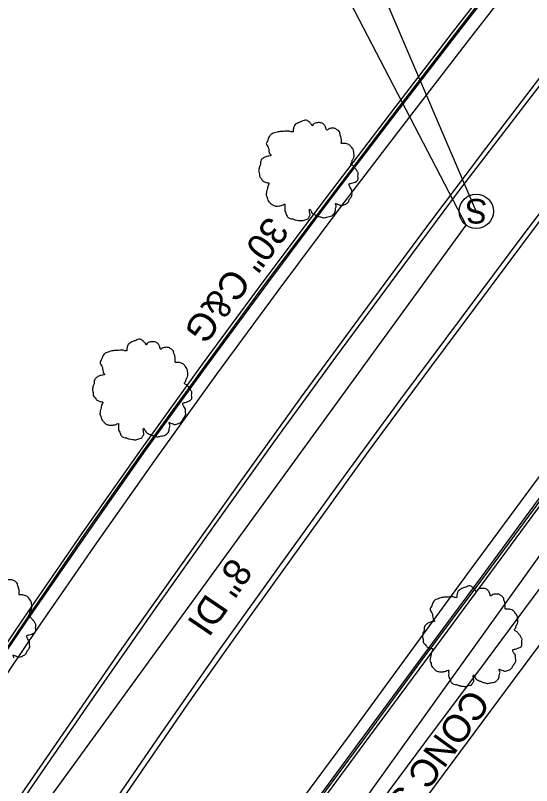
# Model space of a CAD drawing. Extents: x 2004847 to 2009016, y 1134161 to 1140101.
# Drawn here: x 2007979 to 2008054.1, y 1139222.4 to 1139334.3 of the extents above; entities that cross this region are included whole.
import ezdxf

# ---------------------------------------------------------------- set-up
doc = ezdxf.new("R2010")
doc.units = 0
for name, color, linetype in [('RD_EX_Conc', 7, 'Continuous'), ('RD_EX_Curb', 7, 'Continuous'), ('RD_EX_DR_Pipe', 7, 'Continuous'), ('RD_EX_Pavement_Markings', 7, 'Continuous'), ('RD_EX_Road', 7, 'Continuous'), ('RD_EX_SU_Sewer', 7, 'Continuous'), ('RD_EX_UT', 7, 'Continuous'), ('RD_EX_VEG', 7, 'Continuous'), ('RD_Sketch2', 7, 'Continuous'), ('RD_Sketch3', 7, 'Continuous')]:
    doc.layers.add(name, color=color, linetype=linetype)

msp = doc.modelspace()

# ---------------------------------------------------------------- linework, layer by layer
at = {"layer": 'RD_EX_Conc'}
for points in [[(2008148.33, 1139325.77), (2008146.15, 1139326.03), (2008142.25, 1139326.13), (2008138.95, 1139325.79), (2008135.45, 1139325.21), (2008132.65, 1139324.37), (2008127.96, 1139322.31), (2008123.53, 1139319.46), (2008120.35, 1139316.87), (2008108.01, 1139305.56), (2008107.03, 1139304.66), (2008103.54, 1139307.8), (2008099.59, 1139308.51), (2008097.39, 1139299.08), (2008096.21, 1139296.88), (2008087.09, 1139285.23), (2008078.1, 1139273.64), (2008069.2, 1139261.65), (2008060.35, 1139249.66), (2008051.45, 1139237.66), (2008042.51, 1139225.66), (2008033.55, 1139213.58), (2008024.84, 1139201.61), (2008016.3, 1139189.47)], [(2008095.85, 1139315.46), (2008096.64, 1139315.03), (2008095.02, 1139309.56), (2008092.42, 1139299.95), (2008083.26, 1139288.25), (2008074.18, 1139276.59), (2008065.27, 1139264.59), (2008056.41, 1139252.57), (2008047.5, 1139240.56), (2008038.55, 1139228.56), (2008029.57, 1139216.52), (2008020.83, 1139204.5), (2008012.26, 1139192.32)]]:
    msp.add_lwpolyline(points, dxfattribs=at)
at = {"layer": 'RD_EX_Curb'}
for points in [[(2008147.05, 1139457.63), (2008142.1, 1139452.03), (2008132.19, 1139440.78), (2008122.29, 1139429.45), (2008112.4, 1139418.06), (2008102.57, 1139406.58), (2008092.86, 1139395.05), (2008086.98, 1139387.9), (2008061.17, 1139355.61), (2008051.82, 1139343.7), (2008042.56, 1139331.81), (2008033.39, 1139319.85), (2008024.2, 1139307.82), (2008015.14, 1139295.8), (2008006.19, 1139283.63), (2007997.4, 1139271.42), (2007988.73, 1139259.12), (2007980.17, 1139246.69), (2007971.74, 1139234.24), (2007965.84, 1139225.5)], [(2008147.33, 1139457.38), (2008142.38, 1139451.77), (2008132.47, 1139440.54), (2008122.59, 1139429.19), (2008112.68, 1139417.82), (2008102.89, 1139406.32), (2008093.19, 1139394.77), (2008087.28, 1139387.66), (2008061.46, 1139355.38), (2008052.12, 1139343.47), (2008042.89, 1139331.55), (2008033.72, 1139319.6), (2008024.54, 1139307.57), (2008015.49, 1139295.54), (2008006.55, 1139283.38), (2007997.72, 1139271.19), (2007989.08, 1139258.88), (2007980.5, 1139246.46), (2007972.07, 1139234.01), (2007966.16, 1139225.27)], [(2008147.54, 1139457.19), (2008142.57, 1139451.61), (2008132.67, 1139440.36), (2008122.79, 1139429.01), (2008112.91, 1139417.63), (2008103.09, 1139406.14), (2008093.43, 1139394.57), (2008087.52, 1139387.46), (2008061.63, 1139355.25), (2008052.3, 1139343.33), (2008043.07, 1139331.42), (2008033.88, 1139319.47), (2008024.69, 1139307.46), (2008015.68, 1139295.4), (2008006.73, 1139283.25), (2007997.9, 1139271.07), (2007989.23, 1139258.77), (2007980.65, 1139246.35), (2007972.22, 1139233.9), (2007966.32, 1139225.16)], [(2008095.12, 1139315.44), (2008093.66, 1139313.55), (2008087.32, 1139305.4), (2008081.37, 1139297.93), (2008073.72, 1139288.24), (2008064.72, 1139276.34), (2008055.85, 1139264.47), (2008047.11, 1139252.64), (2008038.15, 1139240.62), (2008029.34, 1139228.66), (2008020.66, 1139216.92), (2008011.95, 1139204.72), (2008006.14, 1139196.56)], [(2008095.42, 1139315.14), (2008093.96, 1139313.31), (2008087.63, 1139305.16), (2008087.4, 1139304.92), (2008082.01, 1139297.96), (2008081.79, 1139297.6), (2008074.08, 1139287.97), (2008065.11, 1139276.05), (2008056.19, 1139264.21), (2008047.45, 1139252.39), (2008038.51, 1139240.36), (2008029.71, 1139228.4), (2008021.03, 1139216.67), (2008012.28, 1139204.5), (2008006.49, 1139196.32)], [(2008081.45, 1139298.4), (2008073.53, 1139288.38), (2008064.48, 1139276.52), (2008055.6, 1139264.65), (2008046.86, 1139252.81), (2008037.95, 1139240.77), (2008029.13, 1139228.81), (2008020.45, 1139217.06), (2008011.69, 1139204.9), (2008005.92, 1139196.72)]]:
    msp.add_lwpolyline(points, dxfattribs=at)
at = {"layer": 'RD_EX_DR_Pipe'}
msp.add_line((2008084.12, 1139296), (2007979.21, 1139149.88), dxfattribs=at)
at = {"layer": 'RD_EX_Pavement_Markings'}
for points in [[(2007973.46, 1139210.66), (2007982.28, 1139223.44), (2007990.81, 1139235.78), (2007999.38, 1139248.08), (2008008.08, 1139260.31), (2008016.79, 1139272.51), (2008025.63, 1139284.63), (2008034.56, 1139296.69), (2008043.5, 1139308.73), (2008052.62, 1139320.64), (2008061.76, 1139332.53), (2008070.97, 1139344.37), (2008080.36, 1139356.07), (2008089.77, 1139367.76), (2008099.32, 1139379.32), (2008108.89, 1139390.87), (2008118.51, 1139402.38), (2008128.29, 1139413.75), (2008138.1, 1139425.1), (2008148.01, 1139436.36), (2008157.99, 1139447.56), (2008167.91, 1139458.51)], [(2007983.12, 1139205.05), (2007991.61, 1139217.42), (2008000.13, 1139229.76), (2008008.7, 1139242.07), (2008017.44, 1139254.26), (2008026.22, 1139266.43), (2008035.08, 1139278.53), (2008044.05, 1139290.55), (2008053.03, 1139302.57), (2008062.15, 1139314.48), (2008071.34, 1139326.33), (2008080.59, 1139338.14), (2008089.96, 1139349.85), (2008099.35, 1139361.55), (2008108.82, 1139373.18), (2008118.38, 1139384.74), (2008127.97, 1139396.27), (2008137.71, 1139407.68), (2008147.48, 1139419.06), (2008157.38, 1139430.33), (2008167.41, 1139441.48), (2008175.36, 1139450.34)], [(2008152.69, 1139442.67), (2008142.4, 1139431.03), (2008132.52, 1139419.74), (2008122.73, 1139408.38), (2008113.04, 1139396.93), (2008103.43, 1139385.41), (2008093.91, 1139373.81), (2008084.44, 1139362.18), (2008075.07, 1139350.47), (2008065.73, 1139338.73), (2008056.54, 1139326.88), (2008047.42, 1139314.97), (2008038.37, 1139303.01), (2008029.45, 1139290.95), (2008020.58, 1139278.85), (2008011.82, 1139266.67), (2008003.11, 1139254.46), (2007994.46, 1139242.21), (2007985.9, 1139229.89), (2007977.39, 1139217.54)], [(2008162.04, 1139434.55), (2008152.06, 1139423.19), (2008142.17, 1139411.91), (2008132.47, 1139400.47), (2008122.81, 1139388.99), (2008113.25, 1139377.44), (2008103.73, 1139365.85), (2008094.34, 1139354.15), (2008084.95, 1139342.45), (2008075.65, 1139330.68), (2008066.44, 1139318.84), (2008057.22, 1139307.01), (2008048.22, 1139295.01), (2008039.24, 1139282.99), (2008030.35, 1139270.91), (2008021.59, 1139258.74), (2008012.83, 1139246.56), (2008004.13, 1139234.34), (2007995.64, 1139221.98), (2007986.72, 1139209.15)]]:
    msp.add_lwpolyline(points, dxfattribs=at)
at = {"layer": 'RD_EX_Road'}
for points in [[(2008148.91, 1139455.96), (2008143.96, 1139450.38), (2008134.06, 1139439.13), (2008124.21, 1139427.76), (2008114.34, 1139416.4), (2008104.53, 1139404.93), (2008094.87, 1139393.37), (2008088.97, 1139386.27), (2008063.15, 1139354.04), (2008053.82, 1139342.15), (2008044.57, 1139330.26), (2008035.4, 1139318.33), (2008026.2, 1139306.35), (2008017.19, 1139294.3), (2008008.25, 1139282.15), (2007999.47, 1139269.95), (2007990.81, 1139257.66), (2007982.24, 1139245.25), (2007973.81, 1139232.81), (2007967.91, 1139224.07)], [(2008093.58, 1139316.96), (2008091.93, 1139314.89), (2008085.64, 1139306.71), (2008079.63, 1139299.28), (2008071.97, 1139289.56), (2008062.98, 1139277.64), (2008054.1, 1139265.76), (2008045.34, 1139253.9), (2008036.48, 1139241.83), (2008027.69, 1139229.83), (2008018.99, 1139218.06), (2008010.23, 1139205.9), (2008004.46, 1139197.72)]]:
    msp.add_lwpolyline(points, dxfattribs=at)
at = {"layer": 'RD_EX_SU_Sewer'}
msp.add_circle((2008046.06, 1139305.84), 2.5, dxfattribs=at)
at = {"layer": 'RD_EX_UT'}
msp.add_line((2007967.46, 1139197.8), (2008044.58, 1139303.82), dxfattribs=at)
at = {"layer": 'RD_EX_VEG'}
for points in [[(2008021.47, 1139319.05), (2008021.17, 1139319.08), (2008020.85, 1139318.98), (2008020.6, 1139318.88), (2008020.37, 1139318.8), (2008020.15, 1139318.7), (2008019.85, 1139318.53), (2008019.62, 1139318.33), (2008019.5, 1139318.08), (2008019.45, 1139317.85), (2008019.4, 1139317.58), (2008019.4, 1139317.4), (2008019.27, 1139317.38), (2008019.12, 1139317.4), (2008018.87, 1139317.48), (2008018.62, 1139317.48), (2008018.37, 1139317.48), (2008018.02, 1139317.45), (2008017.67, 1139317.45), (2008017.4, 1139317.4), (2008017.07, 1139317.35), (2008016.7, 1139317.23), (2008016.35, 1139317.1), (2008016.05, 1139316.85), (2008015.8, 1139316.38), (2008015.67, 1139316.03), (2008015.52, 1139315.78), (2008015.67, 1139315.33), (2008015.85, 1139314.98), (2008015.87, 1139314.78), (2008015.95, 1139314.35), (2008016.05, 1139314.13), (2008016.17, 1139313.93), (2008016.1, 1139313.9), (2008015.72, 1139313.85), (2008015.42, 1139313.75), (2008015, 1139313.53), (2008014.77, 1139313.3), (2008014.67, 1139312.98), (2008014.65, 1139312.63), (2008014.55, 1139312.43), (2008014.47, 1139312.15), (2008014.45, 1139312.08), (2008014.4, 1139311.76), (2008014.5, 1139311.31), (2008014.52, 1139310.96), (2008014.65, 1139310.73), (2008014.8, 1139310.56), (2008014.97, 1139310.31), (2008015.37, 1139310.08), (2008015.7, 1139309.98), (2008015.9, 1139309.96), (2008015.72, 1139309.46), (2008015.67, 1139309.11), (2008015.55, 1139308.71), (2008015.55, 1139308.63), (2008015.5, 1139308.16), (2008015.65, 1139307.83), (2008015.72, 1139307.46), (2008015.9, 1139307.23), (2008016.17, 1139306.93), (2008016.5, 1139306.71), (2008017, 1139306.58), (2008017.4, 1139306.61), (2008017.97, 1139306.78), (2008018.22, 1139306.86), (2008018.2, 1139306.68), (2008018.22, 1139306.31), (2008018.22, 1139305.88), (2008018.37, 1139305.56), (2008018.47, 1139305.28), (2008018.62, 1139305.03), (2008018.95, 1139304.81), (2008019.35, 1139304.73), (2008019.77, 1139304.58), (2008020.22, 1139304.51), (2008020.72, 1139304.48), (2008021.32, 1139304.63), (2008021.59, 1139304.76), (2008021.69, 1139304.93), (2008021.89, 1139305.31), (2008021.84, 1139305.53), (2008021.87, 1139306.13), (2008021.97, 1139305.96), (2008022.14, 1139305.61), (2008022.64, 1139305.31), (2008023.04, 1139305.13), (2008023.52, 1139304.98), (2008023.82, 1139304.91), (2008024.29, 1139304.98), (2008024.67, 1139305.06), (2008025.04, 1139305.18), (2008025.34, 1139305.46), (2008025.52, 1139305.73), (2008025.57, 1139306.01), (2008025.64, 1139306.38), (2008025.69, 1139306.56)], [(2008025.69, 1139306.56), (2008025.62, 1139306.73), (2008025.57, 1139306.98), (2008025.64, 1139306.96), (2008025.82, 1139306.91), (2008026.09, 1139306.78), (2008026.32, 1139306.71), (2008026.64, 1139306.73), (2008026.92, 1139306.83), (2008027.37, 1139307.11), (2008027.64, 1139307.58), (2008027.92, 1139307.98), (2008027.99, 1139308.31), (2008027.94, 1139308.53), (2008027.92, 1139309.03), (2008027.72, 1139309.28), (2008027.67, 1139309.41), (2008027.57, 1139309.81), (2008027.64, 1139309.86), (2008027.92, 1139309.91), (2008028.29, 1139310.03), (2008028.57, 1139310.16), (2008028.79, 1139310.33), (2008028.87, 1139310.56), (2008028.84, 1139310.96), (2008028.89, 1139311.36), (2008028.82, 1139311.51), (2008028.72, 1139311.66), (2008028.64, 1139311.86), (2008028.49, 1139312), (2008028.39, 1139312.15), (2008028.29, 1139312.25), (2008028.17, 1139312.4), (2008027.99, 1139312.53), (2008027.84, 1139312.58), (2008027.79, 1139312.73), (2008027.94, 1139312.93), (2008027.99, 1139313.03), (2008028.02, 1139313.25), (2008028.24, 1139313.6), (2008028.29, 1139314), (2008028.24, 1139314.43), (2008028.19, 1139314.7), (2008028.04, 1139314.98), (2008027.84, 1139315.23), (2008027.72, 1139315.4), (2008027.54, 1139315.53), (2008027.22, 1139315.65), (2008026.97, 1139315.7), (2008026.62, 1139315.7), (2008026.42, 1139315.75), (2008026.44, 1139315.8), (2008026.44, 1139315.95), (2008026.44, 1139316.23), (2008026.37, 1139316.68), (2008026.22, 1139317.18), (2008026.22, 1139317.2), (2008026.12, 1139317.45), (2008025.89, 1139317.65), (2008025.72, 1139317.75), (2008025.52, 1139317.88), (2008025.27, 1139317.9), (2008024.97, 1139317.9), (2008024.69, 1139317.85), (2008024.49, 1139317.75), (2008024.32, 1139317.63), (2008024.24, 1139317.78), (2008024.14, 1139318.08), (2008024.09, 1139318.23), (2008023.94, 1139318.4), (2008023.72, 1139318.6), (2008023.27, 1139318.73), (2008022.64, 1139318.65), (2008022.34, 1139318.45), (2008022.19, 1139318.28), (2008022.14, 1139318.4), (2008021.94, 1139318.6), (2008021.84, 1139318.78), (2008021.67, 1139318.9), (2008021.52, 1139319), (2008021.42, 1139319.05)], [(2007997.28, 1139287.21), (2007996.98, 1139287.23), (2007996.66, 1139287.13), (2007996.41, 1139287.03), (2007996.18, 1139286.96), (2007995.96, 1139286.86), (2007995.66, 1139286.68), (2007995.43, 1139286.48), (2007995.31, 1139286.23), (2007995.26, 1139286.01), (2007995.21, 1139285.73), (2007995.21, 1139285.56), (2007995.08, 1139285.53), (2007994.93, 1139285.56), (2007994.68, 1139285.63), (2007994.43, 1139285.63), (2007994.18, 1139285.63), (2007993.83, 1139285.61), (2007993.48, 1139285.61), (2007993.21, 1139285.56), (2007992.88, 1139285.51), (2007992.51, 1139285.38), (2007992.16, 1139285.26), (2007991.86, 1139285.01), (2007991.61, 1139284.53), (2007991.48, 1139284.18), (2007991.33, 1139283.93), (2007991.48, 1139283.48), (2007991.66, 1139283.13), (2007991.68, 1139282.93), (2007991.76, 1139282.51), (2007991.86, 1139282.28), (2007991.98, 1139282.08), (2007991.91, 1139282.06), (2007991.53, 1139282.01), (2007991.24, 1139281.91), (2007990.81, 1139281.68), (2007990.59, 1139281.46), (2007990.49, 1139281.13), (2007990.46, 1139280.78), (2007990.36, 1139280.58), (2007990.29, 1139280.31), (2007990.26, 1139280.23), (2007990.21, 1139279.91), (2007990.31, 1139279.46), (2007990.34, 1139279.11), (2007990.46, 1139278.88), (2007990.61, 1139278.71), (2007990.79, 1139278.46), (2007991.19, 1139278.23), (2007991.51, 1139278.13), (2007991.71, 1139278.11), (2007991.53, 1139277.61), (2007991.48, 1139277.26), (2007991.36, 1139276.86), (2007991.36, 1139276.79), (2007991.31, 1139276.31), (2007991.46, 1139275.99), (2007991.53, 1139275.61), (2007991.71, 1139275.39), (2007991.98, 1139275.09), (2007992.31, 1139274.86), (2007992.81, 1139274.74), (2007993.21, 1139274.76), (2007993.78, 1139274.94), (2007994.03, 1139275.01), (2007994.01, 1139274.84), (2007994.03, 1139274.46), (2007994.03, 1139274.04), (2007994.18, 1139273.71), (2007994.28, 1139273.44), (2007994.43, 1139273.19), (2007994.76, 1139272.96), (2007995.16, 1139272.89), (2007995.58, 1139272.74), (2007996.03, 1139272.66), (2007996.53, 1139272.64), (2007997.13, 1139272.79), (2007997.41, 1139272.91), (2007997.51, 1139273.09), (2007997.71, 1139273.46), (2007997.66, 1139273.69), (2007997.68, 1139274.29), (2007997.78, 1139274.11), (2007997.96, 1139273.76), (2007998.46, 1139273.46), (2007998.86, 1139273.29), (2007999.33, 1139273.14), (2007999.63, 1139273.06), (2008000.11, 1139273.14), (2008000.48, 1139273.21), (2008000.86, 1139273.34), (2008001.16, 1139273.61), (2008001.33, 1139273.89), (2008001.38, 1139274.16), (2008001.46, 1139274.54), (2008001.51, 1139274.71)], [(2008001.51, 1139274.71), (2008001.43, 1139274.89), (2008001.38, 1139275.14), (2008001.46, 1139275.11), (2008001.63, 1139275.06), (2008001.91, 1139274.94), (2008002.13, 1139274.86), (2008002.46, 1139274.89), (2008002.73, 1139274.99), (2008003.18, 1139275.26), (2008003.45, 1139275.74), (2008003.73, 1139276.14), (2008003.8, 1139276.46), (2008003.75, 1139276.69), (2008003.73, 1139277.19), (2008003.53, 1139277.44), (2008003.48, 1139277.56), (2008003.38, 1139277.96), (2008003.45, 1139278.01), (2008003.73, 1139278.06), (2008004.1, 1139278.18), (2008004.38, 1139278.31), (2008004.6, 1139278.48), (2008004.68, 1139278.71), (2008004.65, 1139279.11), (2008004.7, 1139279.51), (2008004.63, 1139279.66), (2008004.53, 1139279.81), (2008004.45, 1139280.01), (2008004.3, 1139280.16), (2008004.2, 1139280.31), (2008004.1, 1139280.41), (2008003.98, 1139280.56), (2008003.8, 1139280.68), (2008003.65, 1139280.73), (2008003.6, 1139280.88), (2008003.75, 1139281.08), (2008003.8, 1139281.18), (2008003.83, 1139281.41), (2008004.05, 1139281.76), (2008004.1, 1139282.16), (2008004.05, 1139282.58), (2008004, 1139282.86), (2008003.85, 1139283.13), (2008003.65, 1139283.38), (2008003.53, 1139283.56), (2008003.35, 1139283.68), (2008003.03, 1139283.81), (2008002.78, 1139283.86), (2008002.43, 1139283.86), (2008002.23, 1139283.91), (2008002.26, 1139283.96), (2008002.26, 1139284.11), (2008002.26, 1139284.38), (2008002.18, 1139284.83), (2008002.03, 1139285.33), (2008002.03, 1139285.36), (2008001.93, 1139285.61), (2008001.71, 1139285.81), (2008001.53, 1139285.91), (2008001.33, 1139286.03), (2008001.08, 1139286.06), (2008000.78, 1139286.06), (2008000.51, 1139286.01), (2008000.31, 1139285.91), (2008000.13, 1139285.78), (2008000.06, 1139285.93), (2007999.96, 1139286.23), (2007999.91, 1139286.38), (2007999.76, 1139286.56), (2007999.53, 1139286.76), (2007999.08, 1139286.88), (2007998.46, 1139286.81), (2007998.16, 1139286.61), (2007998.01, 1139286.43), (2007997.96, 1139286.56), (2007997.76, 1139286.76), (2007997.66, 1139286.93), (2007997.48, 1139287.06), (2007997.33, 1139287.16), (2007997.23, 1139287.21)], [(2007978.8, 1139240.91), (2007978.73, 1139241.09), (2007978.68, 1139241.34), (2007978.75, 1139241.31), (2007978.93, 1139241.26), (2007979.2, 1139241.14), (2007979.43, 1139241.06), (2007979.75, 1139241.09), (2007980.03, 1139241.19), (2007980.47, 1139241.46), (2007980.75, 1139241.94), (2007981.02, 1139242.34), (2007981.1, 1139242.66), (2007981.05, 1139242.89), (2007981.02, 1139243.39), (2007980.82, 1139243.64), (2007980.77, 1139243.76), (2007980.67, 1139244.16), (2007980.75, 1139244.21), (2007981.02, 1139244.26), (2007981.4, 1139244.39), (2007981.67, 1139244.51), (2007981.9, 1139244.69), (2007981.97, 1139244.91), (2007981.95, 1139245.31), (2007982, 1139245.71), (2007981.92, 1139245.86), (2007981.82, 1139246.01), (2007981.75, 1139246.21), (2007981.6, 1139246.36), (2007981.5, 1139246.51), (2007981.4, 1139246.61), (2007981.27, 1139246.76), (2007981.1, 1139246.88), (2007980.95, 1139246.93), (2007980.9, 1139247.08), (2007981.05, 1139247.28), (2007981.1, 1139247.38), (2007981.12, 1139247.61), (2007981.35, 1139247.96), (2007981.4, 1139248.36), (2007981.35, 1139248.78), (2007981.3, 1139249.06), (2007981.15, 1139249.33), (2007980.95, 1139249.58), (2007980.82, 1139249.76), (2007980.65, 1139249.88), (2007980.32, 1139250.01), (2007980.08, 1139250.06), (2007979.73, 1139250.06), (2007979.53, 1139250.11), (2007979.55, 1139250.16), (2007979.55, 1139250.31), (2007979.55, 1139250.58), (2007979.48, 1139251.03), (2007979.33, 1139251.53), (2007979.33, 1139251.56), (2007979.23, 1139251.81), (2007979, 1139252.01), (2007978.83, 1139252.11), (2007978.63, 1139252.23), (2007978.38, 1139252.26), (2007978.08, 1139252.26), (2007977.8, 1139252.21), (2007977.6, 1139252.11), (2007977.43, 1139251.98), (2007977.35, 1139252.13), (2007977.25, 1139252.43), (2007977.2, 1139252.58), (2007977.05, 1139252.76), (2007976.83, 1139252.96), (2007976.38, 1139253.08), (2007975.75, 1139253.01), (2007975.45, 1139252.81), (2007975.3, 1139252.63), (2007975.25, 1139252.76), (2007975.05, 1139252.96), (2007974.95, 1139253.13), (2007974.78, 1139253.26), (2007974.63, 1139253.36), (2007974.53, 1139253.41)], [(2008045.3, 1139251.35), (2008045, 1139251.37), (2008044.67, 1139251.27), (2008044.42, 1139251.17), (2008044.2, 1139251.1), (2008043.97, 1139251), (2008043.67, 1139250.82), (2008043.45, 1139250.62), (2008043.32, 1139250.37), (2008043.27, 1139250.15), (2008043.22, 1139249.87), (2008043.22, 1139249.7), (2008043.1, 1139249.67), (2008042.95, 1139249.7), (2008042.7, 1139249.77), (2008042.45, 1139249.77), (2008042.2, 1139249.77), (2008041.85, 1139249.75), (2008041.5, 1139249.75), (2008041.23, 1139249.7), (2008040.9, 1139249.65), (2008040.53, 1139249.52), (2008040.18, 1139249.4), (2008039.88, 1139249.15), (2008039.63, 1139248.67), (2008039.5, 1139248.32), (2008039.35, 1139248.07), (2008039.5, 1139247.62), (2008039.68, 1139247.27), (2008039.7, 1139247.07), (2008039.78, 1139246.65), (2008039.88, 1139246.42), (2008040, 1139246.22), (2008039.93, 1139246.2), (2008039.55, 1139246.15), (2008039.25, 1139246.05), (2008038.83, 1139245.82), (2008038.6, 1139245.6), (2008038.5, 1139245.27), (2008038.48, 1139244.92), (2008038.38, 1139244.72), (2008038.3, 1139244.45), (2008038.28, 1139244.37), (2008038.23, 1139244.05), (2008038.33, 1139243.6), (2008038.35, 1139243.25), (2008038.48, 1139243.02), (2008038.63, 1139242.85), (2008038.8, 1139242.6), (2008039.2, 1139242.38), (2008039.53, 1139242.28), (2008039.73, 1139242.25), (2008039.55, 1139241.75), (2008039.5, 1139241.4), (2008039.38, 1139241), (2008039.38, 1139240.93), (2008039.33, 1139240.45), (2008039.48, 1139240.13), (2008039.55, 1139239.75), (2008039.73, 1139239.53), (2008040, 1139239.23), (2008040.33, 1139239), (2008040.83, 1139238.88), (2008041.23, 1139238.9), (2008041.8, 1139239.08), (2008042.05, 1139239.15), (2008042.02, 1139238.98), (2008042.05, 1139238.6), (2008042.05, 1139238.18), (2008042.2, 1139237.85), (2008042.3, 1139237.58), (2008042.45, 1139237.33), (2008042.77, 1139237.1), (2008043.17, 1139237.03), (2008043.6, 1139236.88), (2008044.05, 1139236.8), (2008044.55, 1139236.78), (2008045.15, 1139236.93), (2008045.42, 1139237.05), (2008045.52, 1139237.23), (2008045.72, 1139237.6), (2008045.67, 1139237.83), (2008045.7, 1139238.43), (2008045.8, 1139238.25), (2008045.97, 1139237.9), (2008046.47, 1139237.6), (2008046.87, 1139237.43), (2008047.35, 1139237.28), (2008047.65, 1139237.2), (2008048.12, 1139237.28), (2008048.5, 1139237.35), (2008048.87, 1139237.48), (2008049.17, 1139237.75), (2008049.35, 1139238.03), (2008049.4, 1139238.3), (2008049.47, 1139238.68), (2008049.52, 1139238.85)], [(2008049.52, 1139238.85), (2008049.45, 1139239.03), (2008049.4, 1139239.28), (2008049.47, 1139239.25), (2008049.65, 1139239.2), (2008049.92, 1139239.08), (2008050.15, 1139239), (2008050.47, 1139239.03), (2008050.75, 1139239.13), (2008051.2, 1139239.4), (2008051.47, 1139239.88), (2008051.75, 1139240.28), (2008051.82, 1139240.6), (2008051.77, 1139240.83), (2008051.75, 1139241.33), (2008051.55, 1139241.58), (2008051.5, 1139241.7), (2008051.4, 1139242.1), (2008051.47, 1139242.15), (2008051.75, 1139242.2), (2008052.12, 1139242.33), (2008052.4, 1139242.45), (2008052.62, 1139242.63), (2008052.69, 1139242.85), (2008052.67, 1139243.25), (2008052.72, 1139243.65), (2008052.65, 1139243.8), (2008052.55, 1139243.95), (2008052.47, 1139244.15), (2008052.32, 1139244.3), (2008052.22, 1139244.45), (2008052.12, 1139244.55), (2008052, 1139244.7), (2008051.82, 1139244.82), (2008051.67, 1139244.87), (2008051.62, 1139245.02), (2008051.77, 1139245.22), (2008051.82, 1139245.32), (2008051.85, 1139245.55), (2008052.07, 1139245.9), (2008052.12, 1139246.3), (2008052.07, 1139246.72), (2008052.02, 1139247), (2008051.87, 1139247.27), (2008051.67, 1139247.52), (2008051.55, 1139247.7), (2008051.37, 1139247.82), (2008051.05, 1139247.95), (2008050.8, 1139248), (2008050.45, 1139248), (2008050.25, 1139248.05), (2008050.27, 1139248.1), (2008050.27, 1139248.25), (2008050.27, 1139248.52), (2008050.2, 1139248.97), (2008050.05, 1139249.47), (2008050.05, 1139249.5), (2008049.95, 1139249.75), (2008049.72, 1139249.95), (2008049.55, 1139250.05), (2008049.35, 1139250.17), (2008049.1, 1139250.2), (2008048.8, 1139250.2), (2008048.52, 1139250.15), (2008048.32, 1139250.05), (2008048.15, 1139249.92), (2008048.07, 1139250.07), (2008047.97, 1139250.37), (2008047.92, 1139250.52), (2008047.77, 1139250.7), (2008047.55, 1139250.9), (2008047.1, 1139251.02), (2008046.47, 1139250.95), (2008046.17, 1139250.75), (2008046.02, 1139250.57), (2008045.97, 1139250.7), (2008045.77, 1139250.9), (2008045.67, 1139251.07), (2008045.5, 1139251.2), (2008045.35, 1139251.3), (2008045.25, 1139251.35)]]:
    msp.add_spline(points, degree=3, dxfattribs=at)
at = {"layer": 'RD_Sketch2'}
for points in [[(2008046.06, 1139305.84), (2008024.75, 1139355.6), (2008024.12, 1139357.56)], [(2008044.58, 1139303.82), (2008019.09, 1139352.84), (2008018.31, 1139355.23)]]:
    msp.add_lwpolyline(points, dxfattribs=at)

# ---------------------------------------------------------------- texts
at = {"layer": 'RD_EX_SU_Sewer'}
msp.add_text('S', height=3.57, rotation=180, dxfattribs=at).set_placement((2008047.67, 1139307.63))
at = {"layer": 'RD_Sketch2'}
msp.add_text('8" DI', height=4, rotation=235.8292, dxfattribs=at).set_placement((2008010.42, 1139255.71))
at = {"layer": 'RD_Sketch3'}
for s, rotation, p in [('30" C&G', 233.2785, (2008015.85, 1139305.35)), ('CONC SW', 234.0781, (2008045.07, 1139236.67))]:
    msp.add_text(s, height=4, rotation=rotation, dxfattribs=at).set_placement(p)

doc.saveas('drawing.dxf')
